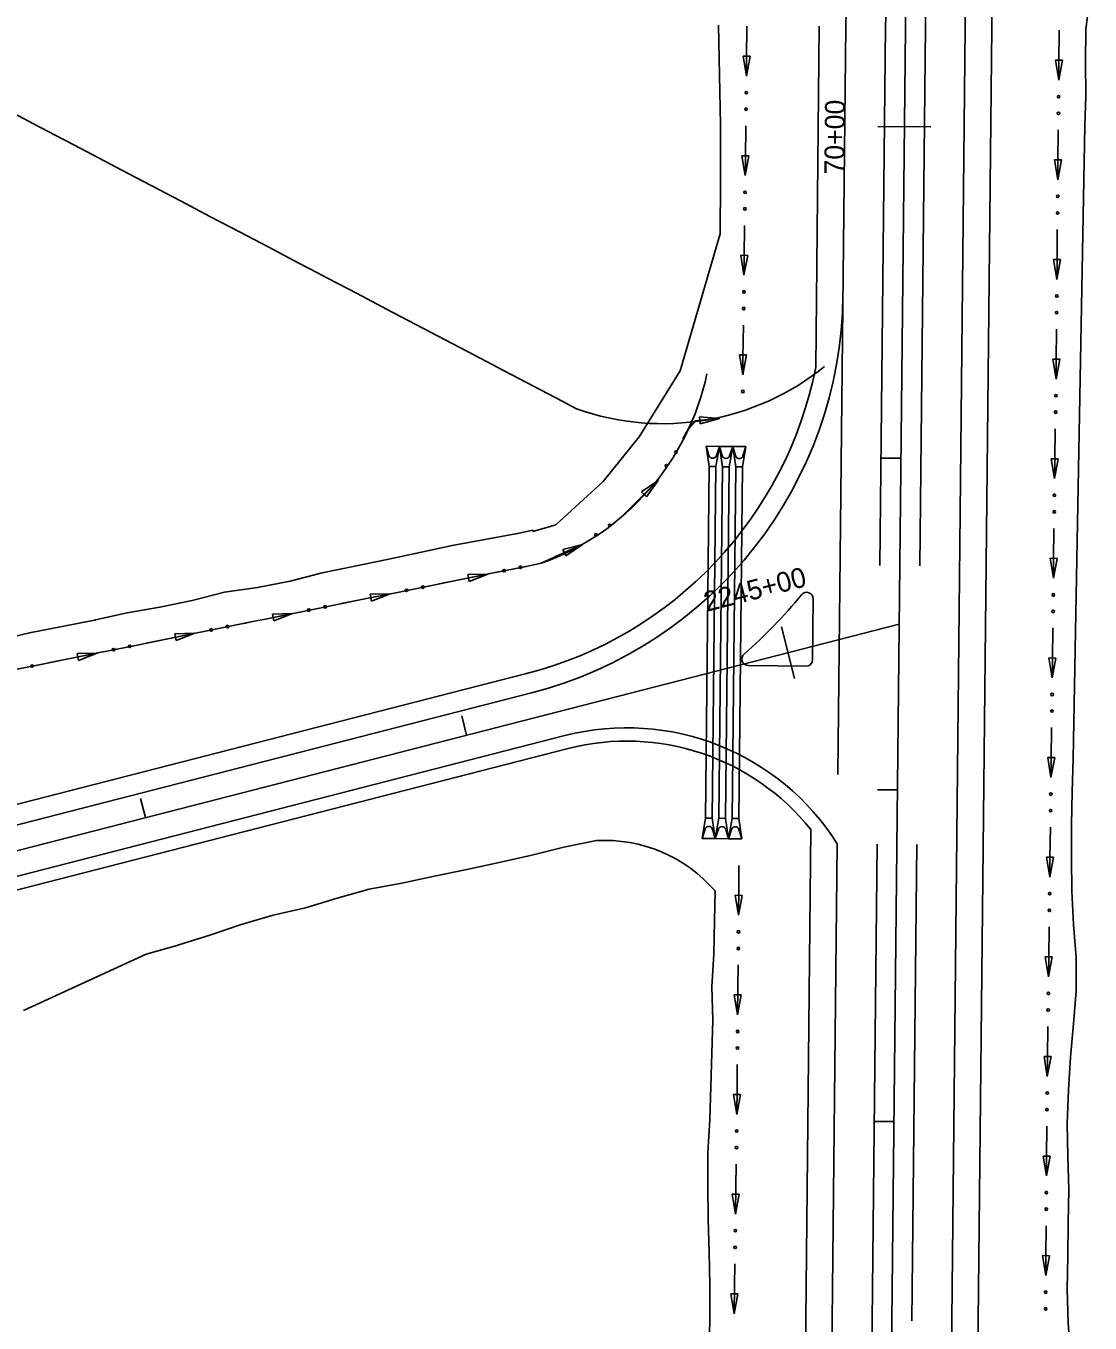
# Model space of a CAD drawing. Extents: x 1611108 to 1749517, y 619561 to 797725.
# Drawn here: x 1728065.2 to 1728385.9, y 772896 to 773287.1 of the extents above; entities that cross this region are included whole.
import ezdxf

# ---------------------------------------------------------------- set-up
doc = ezdxf.new("R2010")
doc.units = 0
for name, color, linetype in [('R_Ditch', 7, 'Continuous'), ('R_Drainage', 7, 'Continuous'), ('R_Horz Alg', 7, 'Continuous'), ('R_Horz Alg Stationing', 7, 'Continuous'), ('R_Horz Alg Stationing_Side Road', 7, 'Continuous'), ('R_Proposed Const Limits', 7, 'Continuous'), ('R_Proposed Road', 7, 'Continuous'), ('R_Striping', 7, 'Continuous'), ('S_DITCHLINE', 7, 'Continuous')]:
    doc.layers.add(name, color=color, linetype=linetype)

msp = doc.modelspace()

# ---------------------------------------------------------------- linework, layer by layer
at = {"layer": 'R_Ditch'}
for p, q in [((1728283.44, 773277.95), (1728281.33, 773277.98)), ((1728281.33, 773277.98), (1728282.32, 773271.96)), ((1728282.32, 773271.96), (1728283.44, 773277.95)), ((1728377.59, 773276.71), (1728375.47, 773276.73)), ((1728375.47, 773276.73), (1728376.48, 773270.72)), ((1728376.48, 773270.72), (1728377.59, 773276.71)), ((1728283.1, 773247.92), (1728280.98, 773247.94)), ((1728280.98, 773247.94), (1728281.97, 773241.93)), ((1728281.97, 773241.93), (1728283.1, 773247.92)), ((1728377.32, 773246.68), (1728375.2, 773246.7)), ((1728375.2, 773246.7), (1728376.21, 773240.69)), ((1728376.21, 773240.69), (1728377.32, 773246.68)), ((1728282.74, 773217.88), (1728280.63, 773217.9)), ((1728280.63, 773217.9), (1728281.61, 773211.89)), ((1728281.61, 773211.89), (1728282.74, 773217.88)), ((1728377.05, 773216.64), (1728374.94, 773216.66)), ((1728374.94, 773216.66), (1728375.94, 773210.65)), ((1728375.94, 773210.65), (1728377.05, 773216.64)), ((1728282.38, 773187.85), (1728280.26, 773187.87)), ((1728280.26, 773187.87), (1728281.27, 773181.86)), ((1728281.27, 773181.86), (1728282.38, 773187.85)), ((1728376.8, 773186.6), (1728374.68, 773186.63)), ((1728374.68, 773186.63), (1728375.67, 773180.61)), ((1728375.67, 773180.61), (1728376.8, 773186.6)), ((1728274.28, 773168.75), (1728268.21, 773169.22)), ((1728268.21, 773169.22), (1728268.42, 773167.11)), ((1728268.42, 773167.11), (1728274.28, 773168.75)), ((1728270.2, 773160.34), (1728274.2, 773160.3)), ((1728271.14, 773154.21), (1728270.2, 773160.34)), ((1728270.2, 773160.34), (1728271.06, 773157.53)), ((1728273.14, 773154.19), (1728274.2, 773160.3)), ((1728274.2, 773160.3), (1728273.28, 773157.51)), ((1728274.2, 773160.3), (1728278.2, 773160.26)), ((1728275.14, 773154.17), (1728274.2, 773160.3)), ((1728274.2, 773160.3), (1728275.06, 773157.49)), ((1728277.14, 773154.15), (1728278.2, 773160.26)), ((1728278.2, 773160.26), (1728277.28, 773157.47)), ((1728278.2, 773160.26), (1728282.2, 773160.22)), ((1728279.14, 773154.13), (1728278.2, 773160.26)), ((1728278.2, 773160.26), (1728279.06, 773157.45)), ((1728281.14, 773154.11), (1728282.2, 773160.22)), ((1728282.2, 773160.22), (1728281.28, 773157.43)), ((1728271.14, 773154.21), (1728273.14, 773154.19)), ((1728275.14, 773154.17), (1728277.14, 773154.15)), ((1728279.14, 773154.13), (1728281.14, 773154.11)), ((1728376.35, 773156.57), (1728374.23, 773156.59)), ((1728374.23, 773156.59), (1728375.22, 773150.58)), ((1728375.22, 773150.58), (1728376.35, 773156.57)), ((1728255.75, 773150.05), (1728250.75, 773146.58)), ((1728252.24, 773145.08), (1728255.75, 773150.05)), ((1728250.75, 773146.58), (1728252.24, 773145.08)), ((1728232.9, 773130.74), (1728227, 773129.2)), ((1728227.88, 773127.28), (1728232.9, 773130.74)), ((1728227, 773129.2), (1728227.88, 773127.28)), ((1728376.01, 773126.53), (1728373.9, 773126.55)), ((1728373.9, 773126.55), (1728374.89, 773120.54)), ((1728374.89, 773120.54), (1728376.01, 773126.53)), ((1728204.42, 773121.81), (1728198.33, 773121.65)), ((1728198.75, 773119.58), (1728204.42, 773121.81)), ((1728198.33, 773121.65), (1728198.75, 773119.58)), ((1728174.98, 773115.85), (1728168.89, 773115.7)), ((1728168.89, 773115.7), (1728169.31, 773113.63)), ((1728169.31, 773113.63), (1728174.98, 773115.85)), ((1728145.54, 773109.9), (1728139.45, 773109.75)), ((1728139.45, 773109.75), (1728139.87, 773107.67)), ((1728139.87, 773107.67), (1728145.54, 773109.9)), ((1728116.1, 773103.95), (1728110.01, 773103.79)), ((1728110.01, 773103.79), (1728110.42, 773101.72)), ((1728110.42, 773101.72), (1728116.1, 773103.95)), ((1728086.65, 773097.99), (1728080.56, 773097.84)), ((1728080.56, 773097.84), (1728080.98, 773095.77)), ((1728080.98, 773095.77), (1728086.65, 773097.99)), ((1728375.66, 773096.49), (1728373.54, 773096.52)), ((1728373.54, 773096.52), (1728374.53, 773090.51)), ((1728374.53, 773090.51), (1728375.66, 773096.49)), ((1728375.28, 773066.46), (1728373.16, 773066.48)), ((1728373.16, 773066.48), (1728374.14, 773060.47)), ((1728374.14, 773060.47), (1728375.28, 773066.46)), ((1728270.03, 773048.22), (1728268.96, 773042.11)), ((1728270.03, 773048.22), (1728272.03, 773048.2)), ((1728272.03, 773048.2), (1728272.96, 773042.07)), ((1728274.03, 773048.18), (1728272.96, 773042.07)), ((1728274.03, 773048.18), (1728276.03, 773048.15)), ((1728276.03, 773048.15), (1728276.96, 773042.02)), ((1728278.03, 773048.13), (1728276.96, 773042.02)), ((1728278.03, 773048.13), (1728280.03, 773048.11)), ((1728280.03, 773048.11), (1728280.96, 773041.98)), ((1728268.96, 773042.11), (1728269.88, 773044.9)), ((1728272.96, 773042.07), (1728272.1, 773044.88)), ((1728272.96, 773042.07), (1728273.88, 773044.86)), ((1728276.96, 773042.02), (1728276.1, 773044.83)), ((1728276.96, 773042.02), (1728277.88, 773044.82)), ((1728280.96, 773041.98), (1728280.1, 773044.79)), ((1728268.96, 773042.11), (1728272.96, 773042.07)), ((1728272.96, 773042.07), (1728276.96, 773042.02)), ((1728276.96, 773042.02), (1728280.96, 773041.98)), ((1728374.91, 773036.42), (1728372.79, 773036.45)), ((1728372.79, 773036.45), (1728373.77, 773030.43)), ((1728373.77, 773030.43), (1728374.91, 773036.42)), ((1728281.07, 773024.93), (1728278.95, 773024.94)), ((1728278.95, 773024.94), (1728279.96, 773018.94)), ((1728279.96, 773018.94), (1728281.07, 773024.93)), ((1728374.54, 773006.39), (1728372.42, 773006.41)), ((1728372.42, 773006.41), (1728373.41, 773000.4)), ((1728373.41, 773000.4), (1728374.54, 773006.39)), ((1728280.81, 772994.89), (1728278.7, 772994.91)), ((1728278.7, 772994.91), (1728279.7, 772988.9)), ((1728279.7, 772988.9), (1728280.81, 772994.89)), ((1728374.18, 772976.35), (1728372.06, 772976.38)), ((1728372.06, 772976.38), (1728373.05, 772970.36)), ((1728373.05, 772970.36), (1728374.18, 772976.35)), ((1728280.56, 772964.85), (1728278.44, 772964.87)), ((1728278.44, 772964.87), (1728279.45, 772958.86)), ((1728279.45, 772958.86), (1728280.56, 772964.85)), ((1728373.87, 772946.32), (1728371.75, 772946.33)), ((1728371.75, 772946.33), (1728372.77, 772940.33)), ((1728372.77, 772940.33), (1728373.87, 772946.32)), ((1728280.18, 772934.81), (1728278.07, 772934.84)), ((1728278.07, 772934.84), (1728279.04, 772928.83)), ((1728279.04, 772928.83), (1728280.18, 772934.81)), ((1728373.67, 772916.28), (1728371.55, 772916.3)), ((1728371.55, 772916.3), (1728372.57, 772910.29)), ((1728372.57, 772910.29), (1728373.67, 772916.28)), ((1728279.76, 772904.78), (1728277.65, 772904.81)), ((1728277.65, 772904.81), (1728278.62, 772898.79)), ((1728278.62, 772898.79), (1728279.76, 772904.78))]:
    msp.add_line(p, q, dxfattribs=at)
for points in [[(1728282.49, 773286.96), (1728282.38, 773277.2), (1728282.32, 773271.96)], [(1728282.49, 773287), (1728282.49, 773286.96)], [(1728376.62, 773285.72), (1728376.53, 773276.22), (1728376.48, 773270.72)], [(1728376.62, 773285.76), (1728376.62, 773285.72)], [(1728282.15, 773256.93), (1728282.03, 773247.21), (1728281.97, 773241.93)], [(1728282.15, 773256.97), (1728282.15, 773256.93)], [(1728376.34, 773255.69), (1728376.25, 773246.22), (1728376.21, 773240.69)], [(1728376.34, 773255.72), (1728376.34, 773255.69)], [(1728281.79, 773226.89), (1728281.68, 773217.21), (1728281.61, 773211.89)], [(1728281.79, 773226.93), (1728281.79, 773226.89)], [(1728376.07, 773225.65), (1728375.99, 773216.22), (1728375.94, 773210.65)], [(1728376.07, 773225.69), (1728376.07, 773225.65)], [(1728281.43, 773196.86), (1728281.31, 773187.21), (1728281.27, 773181.86)], [(1728281.43, 773196.89), (1728281.43, 773196.86)], [(1728375.81, 773195.61), (1728375.74, 773186.22), (1728375.67, 773180.61)], [(1728375.81, 773195.65), (1728375.81, 773195.61)], [(1728263.21, 773162.55), (1728264.74, 773165.45), (1728266.99, 773168.04), (1728271.51, 773168.48), (1728274.32, 773168.77)], [(1728375.44, 773165.58), (1728375.29, 773156.22), (1728375.22, 773150.58)], [(1728375.44, 773165.61), (1728375.44, 773165.58)], [(1728245.1, 773139.49), (1728253.77, 773148.09), (1728255.77, 773150.09)], [(1728245.07, 773139.46), (1728245.1, 773139.49)], [(1728375.05, 773135.54), (1728374.95, 773126.23), (1728374.89, 773120.54)], [(1728375.05, 773135.58), (1728375.05, 773135.54)], [(1728219.16, 773124.79), (1728220.46, 773125.05), (1728232.87, 773130.72), (1728232.89, 773130.74)], [(1728189.72, 773118.83), (1728196.29, 773120.16), (1728204.42, 773121.81)], [(1728219.12, 773124.78), (1728219.16, 773124.79)], [(1728189.68, 773118.83), (1728189.72, 773118.83)], [(1728160.28, 773112.88), (1728166.84, 773114.21), (1728174.98, 773115.85)], [(1728160.24, 773112.87), (1728160.28, 773112.88)], [(1728130.8, 773106.92), (1728130.84, 773106.93)], [(1728130.84, 773106.93), (1728134.04, 773107.57), (1728137.4, 773108.25), (1728145.54, 773109.9)], [(1728101.39, 773100.97), (1728107.95, 773102.3), (1728116.1, 773103.95)], [(1728374.72, 773105.5), (1728374.6, 773096.23), (1728374.53, 773090.51)], [(1728374.72, 773105.54), (1728374.72, 773105.51)], [(1728101.36, 773100.97), (1728101.39, 773100.97)], [(1728071.91, 773095.01), (1728071.95, 773095.02)], [(1728071.95, 773095.02), (1728078.51, 773096.35), (1728086.65, 773097.99)], [(1728374.33, 773075.47), (1728374.22, 773066.23), (1728374.14, 773060.47)], [(1728374.33, 773075.51), (1728374.33, 773075.47)], [(1728373.96, 773045.43), (1728373.85, 773036.23), (1728373.77, 773030.43)], [(1728373.96, 773045.47), (1728373.96, 773045.43)], [(1728280.09, 773033.94), (1728280.03, 773027.21), (1728279.96, 773018.94)], [(1728373.59, 773015.4), (1728373.48, 773006.24), (1728373.41, 773000.4)], [(1728373.59, 773015.44), (1728373.59, 773015.4)], [(1728279.83, 773003.9), (1728279.78, 772997.22), (1728279.7, 772988.9)], [(1728279.83, 773003.94), (1728279.83, 773003.9)], [(1728373.23, 772985.36), (1728373.12, 772976.24), (1728373.05, 772970.36)], [(1728373.23, 772985.4), (1728373.23, 772985.36)], [(1728279.58, 772973.86), (1728279.52, 772967.22), (1728279.45, 772958.86)], [(1728279.58, 772973.9), (1728279.58, 772973.86)], [(1728372.87, 772955.33), (1728372.81, 772946.24), (1728372.77, 772940.33)], [(1728372.87, 772955.36), (1728372.87, 772955.33)], [(1728279.25, 772943.83), (1728279.16, 772937.22), (1728279.04, 772928.83)], [(1728279.25, 772943.86), (1728279.25, 772943.83)], [(1728372.67, 772925.29), (1728372.61, 772916.24), (1728372.57, 772910.29)], [(1728372.67, 772925.33), (1728372.67, 772925.29)], [(1728278.83, 772913.79), (1728278.74, 772907.22), (1728278.62, 772898.79)], [(1728278.83, 772913.83), (1728278.83, 772913.79)]]:
    msp.add_lwpolyline(points, dxfattribs=at)
for centre in [(1728282.3, 773266.96), (1728376.47, 773265.72), (1728282.24, 773261.95), (1728376.42, 773260.71), (1728281.95, 773236.92), (1728376.2, 773235.68), (1728281.89, 773231.91), (1728376.15, 773230.67), (1728281.59, 773206.89), (1728375.93, 773205.64), (1728281.53, 773201.88), (1728375.89, 773200.63), (1728281.26, 773176.85), (1728375.64, 773175.61), (1728375.56, 773170.6), (1728261.12, 773158.58), (1728258.23, 773154.48), (1728375.2, 773145.57), (1728375.15, 773140.56), (1728236.99, 773133.62), (1728241.11, 773136.47), (1728209.32, 773122.83), (1728214.23, 773123.83), (1728184.79, 773117.87), (1728179.88, 773116.88), (1728374.87, 773115.54), (1728150.44, 773110.93), (1728155.35, 773111.92), (1728374.81, 773110.53), (1728125.91, 773105.97), (1728121, 773104.97), (1728091.55, 773099.02), (1728096.46, 773100.01), (1728067.02, 773094.06), (1728374.5, 773085.5), (1728374.43, 773080.49), (1728374.11, 773055.46), (1728374.05, 773050.45), (1728373.75, 773025.43), (1728373.69, 773020.42), (1728279.95, 773013.93), (1728279.91, 773008.92), (1728373.39, 772995.39), (1728373.32, 772990.38), (1728279.7, 772983.89), (1728279.66, 772978.88), (1728373.02, 772965.36), (1728372.96, 772960.35), (1728279.43, 772953.86), (1728279.36, 772948.85), (1728372.77, 772935.32), (1728372.74, 772930.31), (1728279.01, 772923.82), (1728278.94, 772918.81), (1728372.57, 772905.28), (1728372.54, 772900.27)]:
    msp.add_circle(centre, 0.375, dxfattribs=at)
for centre, start, end in [((1728272.18, 773157.87), 196.9299, 341.8701), ((1728276.18, 773157.83), 196.9299, 341.8701), ((1728280.18, 773157.78), 196.9299, 341.8701), ((1728270.99, 773044.54), 16.9299, 161.8701), ((1728274.99, 773044.5), 16.9299, 161.8701), ((1728278.99, 773044.46), 16.9299, 161.8701)]:
    msp.add_arc(centre, 1.17, start, end, dxfattribs=at)
at = {"layer": 'R_Drainage'}
for p, q in [((1728271.14, 773154.21), (1728270.03, 773048.22)), ((1728273.14, 773154.19), (1728272.03, 773048.2)), ((1728275.14, 773154.17), (1728274.03, 773048.18)), ((1728277.14, 773154.15), (1728276.03, 773048.15)), ((1728279.14, 773154.13), (1728278.03, 773048.13)), ((1728281.14, 773154.11), (1728280.03, 773048.11))]:
    msp.add_line(p, q, dxfattribs=at)
at = {"layer": 'R_Horz Alg'}
for p, q in [((1728306.95, 771056.83), (1728332.15, 773463.77)), ((1728013.62, 773025.89), (1728328.41, 773106.71))]:
    msp.add_line(p, q, dxfattribs=at)
at = {"layer": 'R_Horz Alg Stationing'}
for points in [[(1728292.88, 773105.85), (1728296.86, 773090.35)], [(1728196.52, 773079.04), (1728198.01, 773073.23)], [(1728099.66, 773054.17), (1728101.15, 773048.36)]]:
    msp.add_lwpolyline(points, dxfattribs=at)
at = {"layer": 'R_Horz Alg Stationing_Side Road'}
for points in [[(1728321.98, 773256.79), (1728337.98, 773256.62)], [(1728322.94, 773156.77), (1728328.94, 773156.71)], [(1728321.89, 773056.78), (1728327.89, 773056.72)], [(1728320.84, 772956.78), (1728326.84, 772956.72)]]:
    msp.add_lwpolyline(points, dxfattribs=at)
at = {"layer": 'R_Proposed Const Limits'}
msp.add_line((1728384.36, 773256.95), (1728380.91, 773071.73), dxfattribs=at)
for points in [[(1728384.36, 773256.95), (1728384.68, 773266.13), (1728384.56, 773276.13), (1728384.67, 773286.13), (1728385.93, 773296.12), (1728384.14, 773306.14), (1728384.34, 773316.14), (1728383.99, 773326.14), (1728383.46, 773336.15), (1728383.3, 773339.94), (1728383.03, 773346.15), (1728382.86, 773349.73), (1728382.85, 773349.86), (1728382.55, 773356.16), (1728382.09, 773366.16), (1728381.58, 773376.17), (1728381.17, 773386.18), (1728381.23, 773396.18), (1728381.13, 773402.68)], [(1728274.46, 773224.38), (1728274.47, 773227.28), (1728274.49, 773237.28), (1728274.52, 773247.28), (1728274.56, 773257.28), (1728274.32, 773267.29), (1728274.13, 773277.29), (1728273.93, 773287.29)], [(1728224.89, 773136.67), (1728239.21, 773149.74), (1728250.04, 773163.19), (1728262.34, 773183.08), (1728274.46, 773224.38)], [(1728056.47, 773101.74), (1728066.21, 773104.04), (1728076.04, 773105.96), (1728085.86, 773107.92), (1728086.08, 773107.97), (1728095.63, 773110.09), (1728105.52, 773111.78), (1728115.31, 773113.85), (1728125.01, 773116.3), (1728134.96, 773117.74), (1728144.78, 773119.69), (1728154.46, 773122.21), (1728164.29, 773124.15), (1728174.09, 773126.2), (1728183.86, 773128.35), (1728193.64, 773130.46), (1728203.52, 773132.21), (1728213.38, 773134.02), (1728217.91, 773134.99), (1728218.01, 773134.65), (1728223.15, 773136.16), (1728224.89, 773136.67)], [(1728380.08, 772886.16), (1728379.38, 772896.17), (1728379.06, 772906.17), (1728379.19, 772916.17), (1728379.37, 772926.17), (1728379.52, 772936.17), (1728379.2, 772946.17), (1728379.04, 772956.17), (1728379.42, 772966.17), (1728380.01, 772976.17), (1728380.96, 772986.16), (1728381.79, 772996.15), (1728381.77, 773006.15), (1728380.91, 773016.16), (1728380.47, 773026.16), (1728380.33, 773036.17), (1728380.3, 773046.17), (1728380.59, 773056.16), (1728380.85, 773066.16), (1728380.91, 773071.73)], [(1728168.65, 773026.76), (1728178.48, 773028.65), (1728188.28, 773030.69), (1728198.08, 773032.75), (1728207.86, 773034.86), (1728217.62, 773037.06), (1728227.33, 773039.46), (1728237.13, 773041.44)], [(1728101.41, 773007.16), (1728111.02, 773009.94), (1728111.23, 773010.01), (1728120.59, 773012.89), (1728130.08, 773016.13), (1728139.68, 773018.94), (1728149.43, 773021.2), (1728159.01, 773024.08), (1728168.65, 773026.76)], [(1728271.08, 772887.3), (1728271.3, 772897.3), (1728271.32, 772907.3), (1728271.11, 772917.3), (1728270.84, 772927.31), (1728270.73, 772937.31), (1728270.68, 772947.31), (1728271.3, 772957.3), (1728271.58, 772967.3), (1728271.93, 772977.3), (1728272.24, 772987.29), (1728271.9, 772997.3), (1728272.52, 773007.29), (1728272.68, 773017.29), (1728272.89, 773026.27)], [(1728064.46, 772990.23), (1728101.41, 773007.16)]]:
    msp.add_lwpolyline(points, dxfattribs=at)
msp.add_arc((1728239.57, 772997.47), 44.04, 40.8439, 93.173, dxfattribs=at)
at = {"layer": 'R_Proposed Road'}
for p, q in [((1728317.37, 773463.92), (1728312.3, 773286.89)), ((1728346.93, 773463.61), (1728348.3, 773286.51)), ((1728354.93, 773463.67), (1728356.3, 773286.58)), ((1728303.22, 773184.11), (1728304.3, 773286.97)), ((1728309.94, 773061.33), (1728312.3, 773286.89)), ((1728331.96, 771726.6), (1728348.3, 773286.51)), ((1728339.96, 771726.37), (1728356.3, 773286.58)), ((1728302.3, 773095.99), (1728302.49, 773114.28)), ((1728010.27, 773038.96), (1728216.05, 773091.8)), ((1728282.95, 773094.19), (1728300.28, 773094.01)), ((1728011.76, 773033.15), (1728217.54, 773085.99)), ((1728015.49, 773018.62), (1728227.64, 773073.1)), ((1728016.48, 773014.75), (1728228.64, 773069.22)), ((1728289.96, 771917.47), (1728301.76, 773044.77)), ((1728297.97, 771918.9), (1728309.72, 773040.48))]:
    msp.add_line(p, q, dxfattribs=at)
for centre, radius, start, end in [((1728186.46, 773207.06), 125, 284.4, 359.4), ((1728186.46, 773207.06), 119, 284.4, 348.8806), ((1728186.46, 773207.06), 145, 311.0405, 320.8728), ((1728300.49, 773114.3), 2, 359.4, 140.8728), ((1728282.98, 773096.19), 2, 131.0405, 269.4), ((1728300.3, 773096.01), 2, 269.4, 359.4), ((1728246.3, 773000.45), 75, 32.2599, 104.4), ((1728246.3, 773000.45), 71, 38.6269, 104.4)]:
    msp.add_arc(centre, radius, start, end, dxfattribs=at)
at = {"layer": 'R_Striping'}
for p, q in [((1728329.37, 773463.8), (1728324.3, 773286.77)), ((1728334.93, 773463.74), (1728336.3, 773286.64)), ((1728322.6, 773124.41), (1728324.3, 773286.77)), ((1728334.6, 773124.28), (1728336.3, 773286.64)), ((1728310.3, 771950.35), (1728321.72, 773040.36)), ((1728332.21, 772896.66), (1728333.72, 773040.23))]:
    msp.add_line(p, q, dxfattribs=at)
at = {"layer": 'S_DITCHLINE'}
for points in [[(1728058.57, 773262.22), (1728067.44, 773257.57), (1728076.3, 773252.91), (1728077.68, 773252.19), (1728085.17, 773248.26), (1728094.03, 773243.6), (1728102.9, 773238.95), (1728111.77, 773234.29), (1728111.96, 773234.19), (1728120.63, 773229.64), (1728129.5, 773224.98), (1728138.36, 773220.33), (1728147.23, 773215.68), (1728153.06, 773212.61), (1728156.1, 773211.02), (1728164.96, 773206.37), (1728173.83, 773201.71), (1728182.69, 773197.06), (1728191.56, 773192.4), (1728200.42, 773187.75), (1728209.29, 773183.09), (1728218.16, 773178.44), (1728227.02, 773173.78), (1728231.13, 773171.63)], [(1728058.88, 773092.38), (1728068.69, 773094.36), (1728078.51, 773096.35), (1728088.32, 773098.33), (1728088.54, 773098.37), (1728098.14, 773100.31), (1728107.95, 773102.3), (1728117.77, 773104.28), (1728127.58, 773106.27), (1728134.04, 773107.57), (1728137.4, 773108.25), (1728147.21, 773110.24), (1728157.03, 773112.22), (1728166.84, 773114.21), (1728176.66, 773116.19), (1728186.47, 773118.18), (1728196.29, 773120.16), (1728206.1, 773122.14), (1728215.92, 773124.13), (1728220.46, 773125.05)]]:
    msp.add_lwpolyline(points, dxfattribs=at)
for centre, start, end in [((1728257.14, 773244.75), 250.4133, 308.9519), ((1728194.5, 773198.18), 289.5436, 348.0821)]:
    msp.add_arc(centre, 77.61, start, end, dxfattribs=at)

# ---------------------------------------------------------------- texts
at = {"layer": 'R_Horz Alg Stationing'}
msp.add_text('2245+00', height=6, rotation=14.4, dxfattribs=at).set_placement((1728270.4, 773110.4))
at = {"layer": 'R_Horz Alg Stationing_Side Road'}
msp.add_text('70+00', height=6, rotation=89.4, dxfattribs=at).set_placement((1728311.83, 773242.25))

doc.saveas('drawing.dxf')
